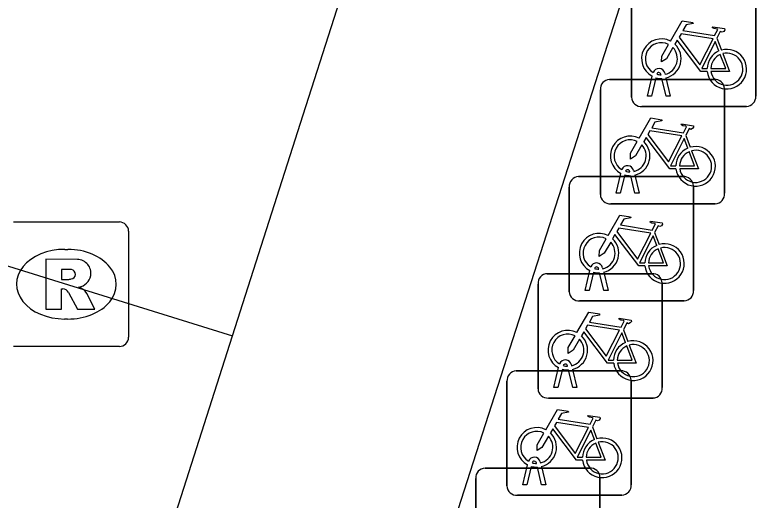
# Model space of a CAD drawing. Extents: x 161087 to 161922, y 382574 to 383873.
# Drawn here: x 161132.43 to 161138.48, y 383447.73 to 383451.63 of the extents above; entities that cross this region are included whole.
import ezdxf

# ---------------------------------------------------------------- set-up
doc = ezdxf.new("R2010")
doc.units = 0
for name, color, linetype in [('IMGEO_Fietsenrek', 7, 'Continuous'), ('IMGEO_Fietspad_gesloten', 7, 'Continuous'), ('IMGEO_Rioolput', 7, 'Continuous'), ('IMGEO_Voetpad_open', 7, 'Continuous')]:
    doc.layers.add(name, color=color, linetype=linetype)

msp = doc.modelspace()

# ---------------------------------------------------------------- linework, layer by layer
at = {"layer": 'IMGEO_Fietsenrek'}
for p, q in [((161137.3835, 383450.9739), (161137.3835, 383451.8148)), ((161137.3835, 383451.8148), (161137.3835, 383450.9739)), ((161138.3825, 383451.8241), (161138.3825, 383450.9832)), ((161138.3825, 383450.9832), (161138.3825, 383451.8241)), ((161138.0702, 383451.4482), (161138.1065, 383451.353)), ((161137.2069, 383451.1175), (161138.0478, 383451.1175)), ((161138.0478, 383451.1175), (161137.2069, 383451.1175)), ((161137.5105, 383450.9833), (161137.5488, 383451.1433)), ((161137.5792, 383451.1311), (161137.5439, 383450.9833)), ((161137.6209, 383451.1549), (161137.6199, 383451.1592)), ((161137.662, 383450.9833), (161137.6281, 383451.125)), ((161137.6516, 383451.1664), (161137.6534, 383451.1585)), ((161137.6604, 383451.1293), (161137.6954, 383450.9833)), ((161137.1325, 383450.1929), (161137.1325, 383451.0338)), ((161137.1325, 383451.0338), (161137.1325, 383450.1929)), ((161138.1315, 383451.0431), (161138.1315, 383450.2022)), ((161138.1315, 383450.2022), (161138.1315, 383451.0431)), ((161137.5439, 383450.9833), (161137.5105, 383450.9833)), ((161137.6954, 383450.9833), (161137.662, 383450.9833)), ((161138.3081, 383450.8995), (161137.4672, 383450.8995)), ((161137.4672, 383450.8995), (161138.3081, 383450.8995)), ((161137.8192, 383450.6672), (161137.8555, 383450.572)), ((161137.4006, 383450.3854), (161137.4024, 383450.3775)), ((161136.9569, 383450.3365), (161137.7978, 383450.3365)), ((161137.7978, 383450.3365), (161136.9569, 383450.3365)), ((161137.2595, 383450.2023), (161137.2978, 383450.3623)), ((161137.3282, 383450.3501), (161137.2929, 383450.2023)), ((161137.3699, 383450.3739), (161137.3689, 383450.3782)), ((161137.411, 383450.2023), (161137.3771, 383450.344)), ((161137.4094, 383450.3483), (161137.4444, 383450.2023)), ((161136.8825, 383449.4119), (161136.8825, 383450.2528)), ((161136.8825, 383450.2528), (161136.8825, 383449.4119)), ((161137.8815, 383450.2621), (161137.8815, 383449.4212)), ((161137.8815, 383449.4212), (161137.8815, 383450.2621)), ((161137.2929, 383450.2023), (161137.2595, 383450.2023)), ((161137.4444, 383450.2023), (161137.411, 383450.2023)), ((161138.0571, 383450.1185), (161137.2162, 383450.1185)), ((161137.2162, 383450.1185), (161138.0571, 383450.1185)), ((161137.5692, 383449.8862), (161137.6055, 383449.791)), ((161137.1506, 383449.6044), (161137.1524, 383449.5965)), ((161136.7059, 383449.5565), (161137.5468, 383449.5565)), ((161137.5468, 383449.5565), (161136.7059, 383449.5565)), ((161137.0095, 383449.4213), (161137.0478, 383449.5813)), ((161137.0782, 383449.5691), (161137.0429, 383449.4213)), ((161137.1199, 383449.5929), (161137.1189, 383449.5972)), ((161137.161, 383449.4213), (161137.1271, 383449.563)), ((161137.1594, 383449.5673), (161137.1944, 383449.4213)), ((161137.6305, 383449.4821), (161137.6305, 383448.6412)), ((161137.6305, 383448.6412), (161137.6305, 383449.4821)), ((161136.6315, 383448.6319), (161136.6315, 383449.4728)), ((161136.6315, 383449.4728), (161136.6315, 383448.6319)), ((161137.0429, 383449.4213), (161137.0095, 383449.4213)), ((161137.1944, 383449.4213), (161137.161, 383449.4213)), ((161137.8071, 383449.3375), (161136.9662, 383449.3375)), ((161136.9662, 383449.3375), (161137.8071, 383449.3375)), ((161137.3182, 383449.1062), (161137.3545, 383449.011)), ((161136.8689, 383448.8129), (161136.8679, 383448.8172)), ((161136.8996, 383448.8244), (161136.9014, 383448.8165)), ((161136.4559, 383448.7755), (161137.2968, 383448.7755)), ((161137.2968, 383448.7755), (161136.4559, 383448.7755)), ((161136.7585, 383448.6413), (161136.7968, 383448.8013)), ((161136.8272, 383448.7891), (161136.7919, 383448.6413)), ((161136.91, 383448.6413), (161136.8761, 383448.783)), ((161136.9084, 383448.7873), (161136.9434, 383448.6413)), ((161136.3815, 383447.8509), (161136.3815, 383448.6918)), ((161136.3815, 383448.6918), (161136.3815, 383447.8509)), ((161137.3805, 383448.7011), (161137.3805, 383447.8602)), ((161137.3805, 383447.8602), (161137.3805, 383448.7011)), ((161136.7919, 383448.6413), (161136.7585, 383448.6413)), ((161136.9434, 383448.6413), (161136.91, 383448.6413)), ((161137.5561, 383448.5575), (161136.7152, 383448.5575)), ((161136.7152, 383448.5575), (161137.5561, 383448.5575)), ((161137.0682, 383448.3252), (161137.1045, 383448.23)), ((161136.6189, 383448.0319), (161136.6179, 383448.0362)), ((161136.6496, 383448.0434), (161136.6514, 383448.0355)), ((161136.2049, 383447.9945), (161137.0458, 383447.9945)), ((161137.0458, 383447.9945), (161136.2049, 383447.9945)), ((161136.5085, 383447.8603), (161136.5468, 383448.0203)), ((161136.5772, 383448.0081), (161136.5419, 383447.8603)), ((161136.66, 383447.8603), (161136.6261, 383448.002)), ((161136.6584, 383448.0063), (161136.6934, 383447.8603)), ((161136.1305, 383447.0699), (161136.1305, 383447.9108)), ((161136.1305, 383447.9108), (161136.1305, 383447.0699)), ((161137.1295, 383447.9201), (161137.1295, 383447.0792)), ((161137.1295, 383447.0792), (161137.1295, 383447.9201)), ((161136.5419, 383447.8603), (161136.5085, 383447.8603)), ((161136.6934, 383447.8603), (161136.66, 383447.8603)), ((161137.3061, 383447.7765), (161136.4652, 383447.7765)), ((161136.4652, 383447.7765), (161137.3061, 383447.7765))]:
    msp.add_line(p, q, dxfattribs=at)
for points in [[(161137.6961, 383451.4252), (161137.7908, 383451.5887), (161137.877, 383451.5749), (161137.8787, 383451.5662), (161137.8226, 383451.5553), (161137.7964, 383451.51), (161138.0516, 383451.4692)], [(161138.0516, 383451.4692), (161138.0766, 383451.518), (161138.0715, 383451.522), (161138.0483, 383451.5257), (161138.0356, 383451.5332), (161138.0346, 383451.5363), (161138.0368, 383451.5409), (161138.1316, 383451.5258), (161138.1339, 383451.5155), (161138.1245, 383451.5031), (161138.1121, 383451.4967), (161138.0976, 383451.5029), (161138.0702, 383451.4482)], [(161138.0387, 383451.444), (161137.7819, 383451.485), (161137.7652, 383451.4562), (161137.9322, 383451.2359), (161138.0387, 383451.444)], [(161137.9918, 383451.1805), (161137.9421, 383451.1806), (161137.7514, 383451.4323), (161137.7324, 383451.3995)], [(161138.0867, 383451.346), (161138.0574, 383451.4228), (161137.948, 383451.2047), (161137.9907, 383451.2046)], [(161137.7168, 383451.3727), (161137.6652, 383451.2835), (161137.6253, 383451.2575), (161137.6265, 383451.305), (161137.681, 383451.3992)], [(161138.0207, 383451.2045), (161138.1406, 383451.2043), (161138.0974, 383451.3179)], [(161138.1172, 383451.3248), (161138.1722, 383451.1802), (161138.0221, 383451.1805)], [(161137.4451, 383450.6442), (161137.5398, 383450.8077), (161137.626, 383450.7939), (161137.6277, 383450.7852), (161137.5716, 383450.7743), (161137.5454, 383450.729), (161137.8006, 383450.6882)], [(161137.8006, 383450.6882), (161137.8256, 383450.737), (161137.8205, 383450.741), (161137.7973, 383450.7447), (161137.7846, 383450.7522), (161137.7836, 383450.7553), (161137.7858, 383450.7599), (161137.8806, 383450.7448), (161137.8829, 383450.7345), (161137.8735, 383450.7221), (161137.8611, 383450.7157), (161137.8466, 383450.7219), (161137.8192, 383450.6672)], [(161137.7877, 383450.663), (161137.5309, 383450.704), (161137.5142, 383450.6752), (161137.6812, 383450.4549), (161137.7877, 383450.663)], [(161137.7408, 383450.3995), (161137.6911, 383450.3996), (161137.5004, 383450.6513), (161137.4814, 383450.6185)], [(161137.8357, 383450.565), (161137.8064, 383450.6418), (161137.697, 383450.4237), (161137.7397, 383450.4236)], [(161137.4658, 383450.5917), (161137.4142, 383450.5025), (161137.3743, 383450.4765), (161137.3755, 383450.524), (161137.43, 383450.6182)], [(161137.7697, 383450.4235), (161137.8896, 383450.4233), (161137.8464, 383450.5369)], [(161137.8662, 383450.5438), (161137.9212, 383450.3992), (161137.7711, 383450.3995)], [(161137.1951, 383449.8632), (161137.2898, 383450.0267), (161137.376, 383450.0129), (161137.3777, 383450.0042), (161137.3216, 383449.9933), (161137.2954, 383449.948), (161137.5506, 383449.9072)], [(161137.5506, 383449.9072), (161137.5756, 383449.956), (161137.5705, 383449.96), (161137.5473, 383449.9637), (161137.5346, 383449.9712), (161137.5336, 383449.9743), (161137.5358, 383449.9789), (161137.6306, 383449.9638), (161137.6329, 383449.9535), (161137.6235, 383449.9411), (161137.6111, 383449.9347), (161137.5966, 383449.9409), (161137.5692, 383449.8862)], [(161137.5377, 383449.882), (161137.2809, 383449.923), (161137.2642, 383449.8942), (161137.4312, 383449.6739), (161137.5377, 383449.882)], [(161137.4908, 383449.6185), (161137.4411, 383449.6186), (161137.2504, 383449.8703), (161137.2314, 383449.8375)], [(161137.5857, 383449.784), (161137.5564, 383449.8608), (161137.447, 383449.6427), (161137.4897, 383449.6426)], [(161137.2158, 383449.8107), (161137.1642, 383449.7215), (161137.1243, 383449.6955), (161137.1255, 383449.743), (161137.18, 383449.8372)], [(161137.5197, 383449.6425), (161137.6396, 383449.6423), (161137.5964, 383449.7559)], [(161137.6162, 383449.7628), (161137.6712, 383449.6182), (161137.5211, 383449.6185)], [(161136.9441, 383449.0832), (161137.0388, 383449.2467), (161137.125, 383449.2329), (161137.1267, 383449.2242), (161137.0706, 383449.2133), (161137.0444, 383449.168), (161137.2996, 383449.1272)], [(161137.2996, 383449.1272), (161137.3246, 383449.176), (161137.3195, 383449.18), (161137.2963, 383449.1837), (161137.2836, 383449.1912), (161137.2826, 383449.1943), (161137.2848, 383449.1989), (161137.3796, 383449.1838), (161137.3819, 383449.1735), (161137.3725, 383449.1611), (161137.3601, 383449.1547), (161137.3456, 383449.1609), (161137.3182, 383449.1062)], [(161137.2867, 383449.102), (161137.0299, 383449.143), (161137.0132, 383449.1142), (161137.1802, 383448.8939), (161137.2867, 383449.102)], [(161136.9648, 383449.0307), (161136.9132, 383448.9415), (161136.8733, 383448.9155), (161136.8745, 383448.963), (161136.929, 383449.0572)], [(161137.2398, 383448.8385), (161137.1901, 383448.8386), (161136.9994, 383449.0903), (161136.9804, 383449.0575)], [(161137.3347, 383449.004), (161137.3054, 383449.0808), (161137.196, 383448.8627), (161137.2387, 383448.8626)], [(161137.2687, 383448.8625), (161137.3886, 383448.8623), (161137.3454, 383448.9759)], [(161137.3652, 383448.9828), (161137.4202, 383448.8382), (161137.2701, 383448.8385)], [(161136.6941, 383448.3022), (161136.7888, 383448.4657), (161136.875, 383448.4519), (161136.8767, 383448.4432), (161136.8206, 383448.4323), (161136.7944, 383448.387), (161137.0496, 383448.3462)], [(161137.0496, 383448.3462), (161137.0746, 383448.395), (161137.0695, 383448.399), (161137.0463, 383448.4027), (161137.0336, 383448.4102), (161137.0326, 383448.4133), (161137.0348, 383448.4179), (161137.1296, 383448.4028), (161137.1319, 383448.3925), (161137.1225, 383448.3801), (161137.1101, 383448.3737), (161137.0956, 383448.3799), (161137.0682, 383448.3252)], [(161137.0367, 383448.321), (161136.7799, 383448.362), (161136.7632, 383448.3332), (161136.9302, 383448.1129), (161137.0367, 383448.321)], [(161136.7148, 383448.2497), (161136.6632, 383448.1605), (161136.6233, 383448.1345), (161136.6245, 383448.182), (161136.679, 383448.2762)], [(161136.9898, 383448.0575), (161136.9401, 383448.0576), (161136.7494, 383448.3093), (161136.7304, 383448.2765)], [(161137.0847, 383448.223), (161137.0554, 383448.2998), (161136.946, 383448.0817), (161136.9887, 383448.0816)], [(161137.0187, 383448.0815), (161137.1386, 383448.0813), (161137.0954, 383448.1949)], [(161137.1152, 383448.2018), (161137.1702, 383448.0572), (161137.0201, 383448.0575)]]:
    msp.add_lwpolyline(points, dxfattribs=at)
for centre, radius, start, end in [((161137.6231, 383451.2839), 0.159, 62.67661, 242.13685), ((161137.6231, 383451.2839), 0.129, 63.31916, 238.90302), ((161137.6231, 383451.2839), 0.129, 283.60429, 43.43025), ((161137.6231, 383451.2839), 0.159, 283.5766, 46.60424), ((161138.1497, 383451.1999), 0.159, 187.0065, 105.77075), ((161138.1497, 383451.1999), 0.159, 113.3408, 178.32165), ((161138.1497, 383451.1999), 0.129, 113.92302, 177.95563), ((161138.1497, 383451.1999), 0.129, 188.67146, 104.58832), ((161137.6029, 383451.1553), 0.0499, 12.8025, 158.69338), ((161137.6029, 383451.1553), 0.0174, 12.8025, 163.45023), ((161137.2102, 383451.0396), 0.0779, 92.4484, 184.28452), ((161137.2102, 383451.0396), 0.0779, 92.4484, 184.28452), ((161137.6231, 383451.2839), 0.159, 253.99666, 271.78671), ((161137.6231, 383451.2839), 0.129, 253.41502, 269.02044), ((161138.0536, 383451.0398), 0.0779, 2.4484, 94.28452), ((161138.0536, 383451.0398), 0.0779, 2.4484, 94.28452), ((161137.4614, 383450.9772), 0.0779, 182.4484, 274.28452), ((161137.4614, 383450.9772), 0.0779, 182.4484, 274.28452), ((161138.3048, 383450.9774), 0.0779, 272.4484, 4.28452), ((161138.3048, 383450.9774), 0.0779, 272.4484, 4.28452), ((161137.3721, 383450.5029), 0.159, 62.67661, 242.13685), ((161137.3721, 383450.5029), 0.129, 63.31916, 238.90302), ((161137.3721, 383450.5029), 0.129, 283.60429, 43.43025), ((161137.3721, 383450.5029), 0.159, 283.5766, 46.60424), ((161137.8987, 383450.4189), 0.159, 187.0065, 105.77075), ((161137.8987, 383450.4189), 0.159, 113.3408, 178.32165), ((161137.8987, 383450.4189), 0.129, 113.92302, 177.95563), ((161137.8987, 383450.4189), 0.129, 188.67146, 104.58832), ((161137.3519, 383450.3743), 0.0499, 12.8025, 158.69338), ((161137.3519, 383450.3743), 0.0174, 12.8025, 163.45023), ((161136.9602, 383450.2586), 0.0779, 92.4484, 184.28452), ((161136.9602, 383450.2586), 0.0779, 92.4484, 184.28452), ((161137.3721, 383450.5029), 0.159, 253.99666, 271.78671), ((161137.3721, 383450.5029), 0.129, 253.41502, 269.02044), ((161137.8036, 383450.2588), 0.0779, 2.4484, 94.28452), ((161137.8036, 383450.2588), 0.0779, 2.4484, 94.28452), ((161137.2104, 383450.1962), 0.0779, 182.4484, 274.28452), ((161137.2104, 383450.1962), 0.0779, 182.4484, 274.28452), ((161138.0538, 383450.1964), 0.0779, 272.4484, 4.28452), ((161138.0538, 383450.1964), 0.0779, 272.4484, 4.28452), ((161137.1221, 383449.7219), 0.159, 62.67661, 242.13685), ((161137.1221, 383449.7219), 0.129, 63.31916, 238.90302), ((161137.1221, 383449.7219), 0.129, 283.60429, 43.43025), ((161137.1221, 383449.7219), 0.159, 283.5766, 46.60424), ((161137.6487, 383449.6379), 0.159, 113.3408, 178.32165), ((161137.6487, 383449.6379), 0.159, 187.0065, 105.77075), ((161137.6487, 383449.6379), 0.129, 113.92302, 177.95563), ((161137.6487, 383449.6379), 0.129, 188.67146, 104.58832), ((161137.1019, 383449.5933), 0.0499, 12.8025, 158.69338), ((161137.1019, 383449.5933), 0.0174, 12.8025, 163.45023), ((161137.1221, 383449.7219), 0.129, 253.41502, 269.02044), ((161136.7092, 383449.4786), 0.0779, 92.4484, 184.28452), ((161136.7092, 383449.4786), 0.0779, 92.4484, 184.28452), ((161137.1221, 383449.7219), 0.159, 253.99666, 271.78671), ((161137.5526, 383449.4788), 0.0779, 2.4484, 94.28452), ((161137.5526, 383449.4788), 0.0779, 2.4484, 94.28452), ((161137.8038, 383449.4154), 0.0779, 272.4484, 4.28452), ((161137.8038, 383449.4154), 0.0779, 272.4484, 4.28452), ((161136.9604, 383449.4152), 0.0779, 182.4484, 274.28452), ((161136.9604, 383449.4152), 0.0779, 182.4484, 274.28452), ((161136.8711, 383448.9419), 0.159, 62.67661, 242.13685), ((161136.8711, 383448.9419), 0.129, 63.31916, 238.90302), ((161136.8711, 383448.9419), 0.159, 283.5766, 46.60424), ((161136.8711, 383448.9419), 0.129, 283.60429, 43.43025), ((161137.3977, 383448.8579), 0.159, 113.3408, 178.32165), ((161137.3977, 383448.8579), 0.159, 187.0065, 105.77075), ((161137.3977, 383448.8579), 0.129, 113.92302, 177.95563), ((161137.3977, 383448.8579), 0.129, 188.67146, 104.58832), ((161136.8509, 383448.8133), 0.0499, 12.8025, 158.69338), ((161136.8509, 383448.8133), 0.0174, 12.8025, 163.45023), ((161136.8711, 383448.9419), 0.129, 253.41502, 269.02044), ((161136.4592, 383448.6976), 0.0779, 92.4484, 184.28452), ((161136.4592, 383448.6976), 0.0779, 92.4484, 184.28452), ((161136.8711, 383448.9419), 0.159, 253.99666, 271.78671), ((161137.3026, 383448.6978), 0.0779, 2.4484, 94.28452), ((161137.3026, 383448.6978), 0.0779, 2.4484, 94.28452), ((161136.7094, 383448.6352), 0.0779, 182.4484, 274.28452), ((161136.7094, 383448.6352), 0.0779, 182.4484, 274.28452), ((161137.5528, 383448.6354), 0.0779, 272.4484, 4.28452), ((161137.5528, 383448.6354), 0.0779, 272.4484, 4.28452), ((161136.6211, 383448.1609), 0.159, 62.67661, 242.13685), ((161136.6211, 383448.1609), 0.129, 63.31916, 238.90302), ((161136.6211, 383448.1609), 0.159, 283.5766, 46.60424), ((161136.6211, 383448.1609), 0.129, 283.60429, 43.43025), ((161137.1477, 383448.0769), 0.159, 113.3408, 178.32165), ((161137.1477, 383448.0769), 0.159, 187.0065, 105.77075), ((161137.1477, 383448.0769), 0.129, 188.67146, 104.58832), ((161137.1477, 383448.0769), 0.129, 113.92302, 177.95563), ((161136.6009, 383448.0323), 0.0499, 12.8025, 158.69338), ((161136.6009, 383448.0323), 0.0174, 12.8025, 163.45023), ((161136.6211, 383448.1609), 0.129, 253.41502, 269.02044), ((161136.2082, 383447.9166), 0.0779, 92.4484, 184.28452), ((161136.2082, 383447.9166), 0.0779, 92.4484, 184.28452), ((161136.6211, 383448.1609), 0.159, 253.99666, 271.78671), ((161137.0516, 383447.9168), 0.0779, 2.4484, 94.28452), ((161137.0516, 383447.9168), 0.0779, 2.4484, 94.28452), ((161136.4594, 383447.8542), 0.0779, 182.4484, 274.28452), ((161136.4594, 383447.8542), 0.0779, 182.4484, 274.28452), ((161137.3028, 383447.8544), 0.0779, 272.4484, 4.28452), ((161137.3028, 383447.8544), 0.0779, 272.4484, 4.28452)]:
    msp.add_arc(centre, radius, start, end, dxfattribs=at)
at = {"layer": 'IMGEO_Fietspad_gesloten'}
for points in [[(161105.564, 383352.758), (161112.902, 383375.733), (161128.554, 383424.564), (161148.54, 383486.658)], [(161134.175, 383449.057), (161134.743, 383450.833), (161135.989, 383454.718)], [(161118.23, 383399.279), (161126.242, 383424.257), (161134.175, 383449.057)]]:
    msp.add_lwpolyline(points, dxfattribs=at)
at = {"layer": 'IMGEO_Rioolput'}
for p, q in [((161132.4119, 383449.9725), (161133.2641, 383449.9725)), ((161133.3385, 383449.8981), (161133.3385, 383449.0459)), ((161132.8255, 383449.7517), (161132.8505, 383449.7517)), ((161132.8475, 383449.1923), (161132.8226, 383449.1923)), ((161133.2641, 383448.9715), (161132.4119, 383448.9715))]:
    msp.add_line(p, q, dxfattribs=at)
for points in [[(161132.4119, 383449.9725), (161133.2641, 383449.9725)], [(161133.3385, 383449.8981), (161133.3385, 383449.0459)], [(161132.9265, 383449.6699), (161132.6738, 383449.672), (161132.6738, 383449.272)], [(161132.8522, 383449.5912), (161132.7982, 383449.5912), (161132.7982, 383449.5099)], [(161132.7982, 383449.5099), (161132.85, 383449.5099)], [(161132.6738, 383449.272), (161132.7982, 383449.272), (161132.7982, 383449.4345), (161132.809, 383449.4345)], [(161132.8557, 383449.4046), (161132.9272, 383449.272), (161133.0669, 383449.272), (161133.0019, 383449.3982)], [(161133.2641, 383448.9715), (161132.4119, 383448.9715)]]:
    msp.add_lwpolyline(points, dxfattribs=at)
for centre, radius, start, end in [((161133.262, 383449.896), 0.0765, 1.55205, 88.44795), ((161133.262, 383449.896), 0.0765, 1.55205, 88.44795), ((161132.9254, 383449.5604), 0.1095, 350.36119, 89.41601), ((161132.8575, 383449.4949), 0.0964, 77.00612, 93.18647), ((161132.8724, 383449.5516), 0.0378, 276.66336, 79.67722), ((161132.923, 383449.5596), 0.1117, 277.58423, 350.98172), ((161132.8342, 383449.6992), 0.1899, 274.7715, 282.96867), ((161132.8078, 383449.3812), 0.0533, 26.02933, 88.69889), ((161132.9075, 383449.3448), 0.1085, 29.51342, 73.79051), ((161133.262, 383449.048), 0.0765, 271.55205, 358.44795), ((161133.262, 383449.048), 0.0765, 271.55205, 358.44795)]:
    msp.add_arc(centre, radius, start, end, dxfattribs=at)
for centre, major_axis, ratio, start_param, end_param in [((161132.824, 383449.472), (-0.3872, 0.002), 0.722429, 4.712389, 7.853982), ((161132.849, 383449.472), (-0.3901, 0.002), 0.717154, 1.570796, 4.712389)]:
    msp.add_ellipse(centre, major_axis=major_axis, ratio=ratio, start_param=start_param, end_param=end_param, dxfattribs=at)
at = {"layer": 'IMGEO_Voetpad_open'}
msp.add_lwpolyline([(161129.249, 383450.586), (161134.175, 383449.057)], dxfattribs=at)

doc.saveas('drawing.dxf')
